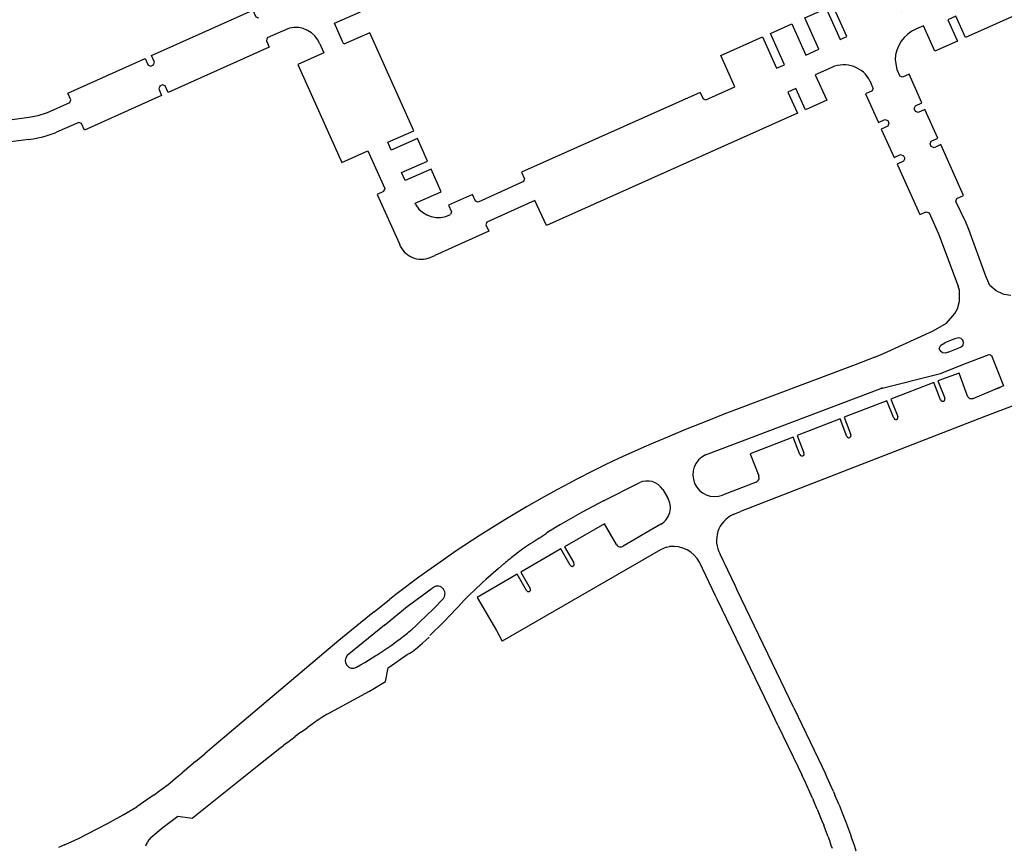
# Model space of a CAD drawing. Extents: x 148869 to 161638, y 453607 to 469810.
# Tile 971 of 1056: x 159136.14 to 159138.19, y 459871.4 to 459873.12. Entities that reach past the tile are written whole.
import ezdxf

# ---------------------------------------------------------------- set-up
doc = ezdxf.new("R2010")
doc.units = 0
doc.layers.add('LKI_V01_KANTRIJWEG', color=252, linetype='CONTINUOUS')

msp = doc.modelspace()

# ---------------------------------------------------------------- linework, layer by layer
at = {"layer": 'LKI_V01_KANTRIJWEG'}
for p, q in [((159138.4063, 459873.2116), (159138.1093, 459873.0794)), ((159138.4063, 459873.2116), (159138.1093, 459873.0794)), ((159136.7, 459873.0975), (159136.6572, 459873.0784)), ((159136.7, 459873.0975), (159136.6572, 459873.0784)), ((159136.7032, 459873.0987), (159136.7, 459873.0975)), ((159136.7032, 459873.0987), (159136.7, 459873.0975)), ((159136.7209, 459873.0231), (159136.8123, 459872.8194)), ((159136.7209, 459873.0231), (159136.8123, 459872.8194)), ((159137.9161, 459872.9769), (159137.9114, 459872.9881)), ((159137.9161, 459872.9769), (159137.9114, 459872.9881)), ((159137.9173, 459872.9741), (159137.9161, 459872.9769)), ((159137.9173, 459872.9741), (159137.9161, 459872.9769)), ((159136.2001, 459872.9236), (159136.2467, 459872.9443)), ((159136.2001, 459872.9236), (159136.2467, 459872.9443)), ((159136.2654, 459872.9027), (159136.2189, 459872.8825)), ((159136.2654, 459872.9027), (159136.2189, 459872.8825)), ((159136.1705, 459872.8688), (159136.1866, 459872.8719)), ((159136.1705, 459872.8688), (159136.1866, 459872.8719)), ((159136.1866, 459872.8719), (159136.1901, 459872.8727)), ((159136.1866, 459872.8719), (159136.1901, 459872.8727)), ((159136.1901, 459872.8727), (159136.1974, 459872.8747)), ((159136.1901, 459872.8727), (159136.1974, 459872.8747)), ((159136.1974, 459872.8747), (159136.2095, 459872.8787)), ((159136.1974, 459872.8747), (159136.2095, 459872.8787)), ((159136.2095, 459872.8787), (159136.2143, 459872.8805)), ((159136.2095, 459872.8787), (159136.2143, 459872.8805)), ((159136.2143, 459872.8805), (159136.2189, 459872.8825)), ((159136.2143, 459872.8805), (159136.2189, 459872.8825)), ((159136.1608, 459872.8674), (159136.1656, 459872.868)), ((159136.1608, 459872.8674), (159136.1656, 459872.868)), ((159136.1656, 459872.868), (159136.1705, 459872.8688)), ((159136.1656, 459872.868), (159136.1705, 459872.8688)), ((159138.1513, 459872.5831), (159138.1163, 459872.6796)), ((159138.1513, 459872.5831), (159138.1163, 459872.6796)), ((159136.9962, 459872.6217), (159137.0054, 459872.6258)), ((159136.9962, 459872.6217), (159137.0054, 459872.6258)), ((159137.9385, 459872.4221), (159138.0422, 459872.4693)), ((159137.9385, 459872.4221), (159138.0422, 459872.4693)), ((159138.0865, 459872.4523), (159138.0665, 459872.4442)), ((159138.0865, 459872.4523), (159138.0665, 459872.4442)), ((159137.921, 459872.4141), (159137.9385, 459872.4221)), ((159137.921, 459872.4141), (159137.9385, 459872.4221)), ((159138.0732, 459872.4244), (159138.0938, 459872.433)), ((159138.0732, 459872.4244), (159138.0938, 459872.433)), ((159137.8796, 459872.3985), (159137.6143, 459872.2983)), ((159137.8796, 459872.3985), (159137.6143, 459872.2983)), ((159137.921, 459872.4141), (159137.8796, 459872.3985)), ((159137.921, 459872.4141), (159137.8796, 459872.3985)), ((159137.9331, 459872.3495), (159138.0574, 459872.3805)), ((159137.9331, 459872.3495), (159138.0574, 459872.3805)), ((159138.0517, 459872.365), (159138.066, 459872.3287)), ((159138.0517, 459872.365), (159138.066, 459872.3287)), ((159137.5683, 459872.211), (159137.9331, 459872.3495)), ((159137.5683, 459872.211), (159137.9331, 459872.3495)), ((159137.9362, 459872.3507), (159137.9331, 459872.3495)), ((159137.9362, 459872.3507), (159137.9331, 459872.3495)), ((159138.1735, 459872.3485), (159138.171, 459872.3477)), ((159138.1735, 459872.3485), (159138.171, 459872.3477)), ((159138.1735, 459872.3485), (159138.1823, 459872.3521)), ((159138.1735, 459872.3485), (159138.1823, 459872.3521)), ((159138.1884, 459872.3544), (159138.1823, 459872.3521)), ((159138.1884, 459872.3544), (159138.1823, 459872.3521)), ((159137.6143, 459872.2983), (159137.5946, 459872.2907)), ((159137.6143, 459872.2983), (159137.5946, 459872.2907)), ((159137.5749, 459872.2829), (159137.5271, 459872.2636)), ((159137.5749, 459872.2829), (159137.5271, 459872.2636)), ((159137.5946, 459872.2907), (159137.5749, 459872.2829)), ((159137.5946, 459872.2907), (159137.5749, 459872.2829)), ((159137.5271, 459872.2636), (159137.4892, 459872.2479)), ((159137.5271, 459872.2636), (159137.4892, 459872.2479)), ((159137.4892, 459872.2479), (159137.4565, 459872.2341)), ((159137.4892, 459872.2479), (159137.4565, 459872.2341)), ((159137.4341, 459872.2243), (159137.395, 459872.2068)), ((159137.4341, 459872.2243), (159137.395, 459872.2068)), ((159137.4565, 459872.2341), (159137.4341, 459872.2243)), ((159137.4565, 459872.2341), (159137.4341, 459872.2243)), ((159137.3772, 459872.1986), (159137.3574, 459872.1889)), ((159137.3772, 459872.1986), (159137.3574, 459872.1889)), ((159137.395, 459872.2068), (159137.3772, 459872.1986)), ((159137.395, 459872.2068), (159137.3772, 459872.1986)), ((159137.3375, 459872.179), (159137.2993, 459872.1596)), ((159137.3375, 459872.179), (159137.2993, 459872.1596)), ((159137.3574, 459872.1889), (159137.3375, 459872.179)), ((159137.3574, 459872.1889), (159137.3375, 459872.179)), ((159137.2857, 459872.1525), (159137.2591, 459872.1382)), ((159137.2857, 459872.1525), (159137.2591, 459872.1382)), ((159137.2993, 459872.1596), (159137.2857, 459872.1525)), ((159137.2993, 459872.1596), (159137.2857, 459872.1525)), ((159137.3563, 459872.1155), (159137.4307, 459872.1528)), ((159137.3563, 459872.1155), (159137.4307, 459872.1528)), ((159137.6736, 459872.1543), (159137.6042, 459872.1272)), ((159137.6736, 459872.1543), (159137.6042, 459872.1272)), ((159137.2591, 459872.1382), (159137.2327, 459872.1236)), ((159137.2591, 459872.1382), (159137.2327, 459872.1236)), ((159137.4796, 459872.1392), (159137.4898, 459872.1222)), ((159137.4796, 459872.1392), (159137.4898, 459872.1222)), ((159137.3563, 459872.1155), (159137.3342, 459872.104)), ((159137.3563, 459872.1155), (159137.3342, 459872.104)), ((159137.3123, 459872.0921), (159137.307, 459872.0891)), ((159137.3123, 459872.0921), (159137.307, 459872.0891)), ((159137.3342, 459872.104), (159137.3123, 459872.0921)), ((159137.3342, 459872.104), (159137.3123, 459872.0921)), ((159137.6259, 459872.0869), (159137.6416, 459872.0931)), ((159137.6259, 459872.0869), (159137.6416, 459872.0931)), ((159137.307, 459872.0891), (159137.2686, 459872.0668)), ((159137.307, 459872.0891), (159137.2686, 459872.0668)), ((159137.2408, 459872.0501), (159137.2371, 459872.0477)), ((159137.2408, 459872.0501), (159137.2371, 459872.0477)), ((159137.2671, 459872.0659), (159137.2408, 459872.0501)), ((159137.2671, 459872.0659), (159137.2408, 459872.0501)), ((159137.2671, 459872.0659), (159137.2686, 459872.0668)), ((159137.2671, 459872.0659), (159137.2686, 459872.0668)), ((159137.4758, 459872.0667), (159137.3973, 459872.0214)), ((159137.4758, 459872.0667), (159137.3973, 459872.0214)), ((159137.2227, 459872.038), (159137.2308, 459872.0433)), ((159137.2227, 459872.038), (159137.2308, 459872.0433)), ((159137.2308, 459872.0433), (159137.2371, 459872.0477)), ((159137.2308, 459872.0433), (159137.2371, 459872.0477)), ((159137.1889, 459872.0154), (159137.1735, 459872.004)), ((159137.1889, 459872.0154), (159137.1735, 459872.004)), ((159137.4873, 459872.019), (159137.4938, 459872.0204)), ((159137.4873, 459872.019), (159137.4938, 459872.0204)), ((159137.6308, 459871.9376), (159137.5989, 459872.0043)), ((159137.6308, 459871.9376), (159137.5989, 459872.0043)), ((159137.1377, 459871.9749), (159137.1115, 459871.9516)), ((159137.1377, 459871.9749), (159137.1115, 459871.9516)), ((159137.1495, 459871.9848), (159137.1377, 459871.9749)), ((159137.1495, 459871.9848), (159137.1377, 459871.9749)), ((159137.5889, 459871.919), (159137.5563, 459871.9876)), ((159137.5889, 459871.919), (159137.5563, 459871.9876)), ((159137.1049, 459871.9455), (159137.1115, 459871.9516)), ((159137.1049, 459871.9455), (159137.1115, 459871.9516)), ((159136.9483, 459871.8955), (159137.0002, 459871.9335)), ((159136.9483, 459871.8955), (159137.0002, 459871.9335)), ((159137.0867, 459871.9282), (159137.0793, 459871.9212)), ((159137.0867, 459871.9282), (159137.0793, 459871.9212)), ((159137.0867, 459871.9282), (159137.088, 459871.9294)), ((159137.0867, 459871.9282), (159137.088, 459871.9294)), ((159137.088, 459871.9294), (159137.1049, 459871.9455)), ((159137.088, 459871.9294), (159137.1049, 459871.9455)), ((159137.6346, 459871.9294), (159137.6308, 459871.9376)), ((159137.6346, 459871.9294), (159137.6308, 459871.9376)), ((159137.7522, 459871.6848), (159137.6346, 459871.9294)), ((159137.7522, 459871.6848), (159137.6346, 459871.9294)), ((159136.8797, 459871.8847), (159136.911, 459871.9102)), ((159136.8797, 459871.8847), (159136.911, 459871.9102)), ((159136.9272, 459871.923), (159136.911, 459871.9102)), ((159136.9272, 459871.923), (159136.911, 459871.9102)), ((159137.0668, 459871.9086), (159137.0547, 459871.8957)), ((159137.0668, 459871.9086), (159137.0547, 459871.8957)), ((159137.0793, 459871.9212), (159137.0668, 459871.9086)), ((159137.0793, 459871.9212), (159137.0668, 459871.9086)), ((159137.5936, 459871.9092), (159137.5889, 459871.919)), ((159137.5936, 459871.9092), (159137.5889, 459871.919)), ((159137.7014, 459871.6854), (159137.5936, 459871.9092)), ((159137.7014, 459871.6854), (159137.5936, 459871.9092)), ((159136.9008, 459871.8567), (159136.9483, 459871.8955)), ((159136.9008, 459871.8567), (159136.9483, 459871.8955)), ((159137.0513, 459871.892), (159137.053, 459871.8938)), ((159137.0513, 459871.892), (159137.053, 459871.8938)), ((159137.0547, 459871.8957), (159137.053, 459871.8938)), ((159137.0547, 459871.8957), (159137.053, 459871.8938)), ((159136.9008, 459871.8567), (159136.8233, 459871.7935)), ((159136.9008, 459871.8567), (159136.8233, 459871.7935)), ((159136.9518, 459871.8429), (159136.9587, 459871.8488)), ((159136.9518, 459871.8429), (159136.9587, 459871.8488)), ((159136.9587, 459871.8488), (159136.9657, 459871.855)), ((159136.9587, 459871.8488), (159136.9657, 459871.855)), ((159136.9657, 459871.855), (159136.9699, 459871.8589)), ((159136.9657, 459871.855), (159136.9699, 459871.8589)), ((159136.9699, 459871.8589), (159136.974, 459871.8629)), ((159136.9699, 459871.8589), (159136.974, 459871.8629)), ((159137.1337, 459871.8457), (159137.1454, 459871.8234)), ((159137.1337, 459871.8457), (159137.1454, 459871.8234)), ((159136.9267, 459871.8233), (159136.9337, 459871.8285)), ((159136.9267, 459871.8233), (159136.9337, 459871.8285)), ((159136.9337, 459871.8285), (159136.9405, 459871.8338)), ((159136.9337, 459871.8285), (159136.9405, 459871.8338)), ((159136.9405, 459871.8338), (159136.9488, 459871.8404)), ((159136.9405, 459871.8338), (159136.9488, 459871.8404)), ((159136.9488, 459871.8404), (159136.9518, 459871.8429)), ((159136.9488, 459871.8404), (159136.9518, 459871.8429)), ((159136.9808, 459871.8199), (159136.9872, 459871.8258)), ((159136.9808, 459871.8199), (159136.9872, 459871.8258)), ((159136.9872, 459871.8258), (159136.9935, 459871.832)), ((159136.9872, 459871.8258), (159136.9935, 459871.832)), ((159136.8901, 459871.798), (159136.9023, 459871.8062)), ((159136.8901, 459871.798), (159136.9023, 459871.8062)), ((159136.9023, 459871.8062), (159136.9145, 459871.8146)), ((159136.9023, 459871.8062), (159136.9145, 459871.8146)), ((159136.9145, 459871.8146), (159136.9267, 459871.8233)), ((159136.9145, 459871.8146), (159136.9267, 459871.8233)), ((159136.9589, 459871.8023), (159136.9696, 459871.8107)), ((159136.9589, 459871.8023), (159136.9696, 459871.8107)), ((159136.9696, 459871.8107), (159136.9704, 459871.8113)), ((159136.9696, 459871.8107), (159136.9704, 459871.8113)), ((159136.9704, 459871.8113), (159136.9802, 459871.8194)), ((159136.9704, 459871.8113), (159136.9802, 459871.8194)), ((159136.9802, 459871.8194), (159136.9808, 459871.8199)), ((159136.9802, 459871.8194), (159136.9808, 459871.8199)), ((159136.8597, 459871.7794), (159136.8828, 459871.7934)), ((159136.8597, 459871.7794), (159136.8828, 459871.7934)), ((159136.8828, 459871.7934), (159136.8854, 459871.795)), ((159136.8828, 459871.7934), (159136.8854, 459871.795)), ((159136.8854, 459871.795), (159136.8901, 459871.798)), ((159136.8854, 459871.795), (159136.8901, 459871.798)), ((159136.9481, 459871.7955), (159136.9536, 459871.7988)), ((159136.9481, 459871.7955), (159136.9536, 459871.7988)), ((159136.9536, 459871.7988), (159136.9589, 459871.8023)), ((159136.9536, 459871.7988), (159136.9589, 459871.8023)), ((159136.8424, 459871.7693), (159136.8511, 459871.7743)), ((159136.8424, 459871.7693), (159136.8511, 459871.7743)), ((159136.8511, 459871.7743), (159136.8597, 459871.7794)), ((159136.8511, 459871.7743), (159136.8597, 459871.7794)), ((159137.7193, 459871.6485), (159137.7014, 459871.6854)), ((159137.7193, 459871.6485), (159137.7014, 459871.6854)), ((159137.7522, 459871.6848), (159137.8028, 459871.5797)), ((159137.7522, 459871.6848), (159137.8028, 459871.5797)), ((159136.7727, 459871.6662), (159136.7642, 459871.6606)), ((159136.7727, 459871.6662), (159136.7642, 459871.6606)), ((159136.7814, 459871.6715), (159136.7727, 459871.6662)), ((159136.7814, 459871.6715), (159136.7727, 459871.6662)), ((159136.7314, 459871.637), (159136.7402, 459871.6435)), ((159136.7314, 459871.637), (159136.7402, 459871.6435)), ((159136.7476, 459871.6489), (159136.7402, 459871.6435)), ((159136.7476, 459871.6489), (159136.7402, 459871.6435)), ((159136.763, 459871.6598), (159136.7476, 459871.6489)), ((159136.763, 459871.6598), (159136.7476, 459871.6489)), ((159136.763, 459871.6598), (159136.7642, 459871.6606)), ((159136.763, 459871.6598), (159136.7642, 459871.6606)), ((159137.7193, 459871.6485), (159137.7612, 459871.5617)), ((159137.7193, 459871.6485), (159137.7612, 459871.5617)), ((159136.7063, 459871.6185), (159136.7151, 459871.6253)), ((159136.7063, 459871.6185), (159136.7151, 459871.6253)), ((159136.7271, 459871.6339), (159136.7151, 459871.6253)), ((159136.7271, 459871.6339), (159136.7151, 459871.6253)), ((159136.7271, 459871.6339), (159136.7314, 459871.637)), ((159136.7271, 459871.6339), (159136.7314, 459871.637)), ((159136.5469, 459871.6057), (159136.5275, 459871.5894)), ((159136.5469, 459871.6057), (159136.5275, 459871.5894)), ((159136.636, 459871.5635), (159136.6832, 459871.6007)), ((159136.636, 459871.5635), (159136.6832, 459871.6007)), ((159136.6832, 459871.6007), (159136.6858, 459871.6027)), ((159136.6832, 459871.6007), (159136.6858, 459871.6027)), ((159136.6858, 459871.6027), (159136.6911, 459871.6068)), ((159136.6858, 459871.6027), (159136.6911, 459871.6068)), ((159136.699, 459871.6129), (159136.6911, 459871.6068)), ((159136.699, 459871.6129), (159136.6911, 459871.6068)), ((159136.699, 459871.6129), (159136.7063, 459871.6185)), ((159136.699, 459871.6129), (159136.7063, 459871.6185)), ((159136.5081, 459871.5731), (159136.5275, 459871.5894)), ((159136.5081, 459871.5731), (159136.5275, 459871.5894)), ((159137.8028, 459871.5797), (159137.8105, 459871.5636)), ((159137.8028, 459871.5797), (159137.8105, 459871.5636)), ((159136.5081, 459871.5731), (159136.4799, 459871.5493)), ((159136.5081, 459871.5731), (159136.4799, 459871.5493)), ((159136.501, 459871.4553), (159136.636, 459871.5635)), ((159136.501, 459871.4553), (159136.636, 459871.5635)), ((159137.7612, 459871.5617), (159137.7689, 459871.5455)), ((159137.7612, 459871.5617), (159137.7689, 459871.5455)), ((159137.8105, 459871.5636), (159137.818, 459871.5475)), ((159137.8105, 459871.5636), (159137.818, 459871.5475)), ((159136.4509, 459871.5256), (159136.4699, 459871.541)), ((159136.4509, 459871.5256), (159136.4699, 459871.541)), ((159136.4699, 459871.541), (159136.4799, 459871.5493)), ((159136.4699, 459871.541), (159136.4799, 459871.5493)), ((159137.7766, 459871.5292), (159137.7689, 459871.5455)), ((159137.7766, 459871.5292), (159137.7689, 459871.5455)), ((159137.8299, 459871.5213), (159137.818, 459871.5475)), ((159137.8299, 459871.5213), (159137.818, 459871.5475)), ((159136.4309, 459871.5107), (159136.4463, 459871.522)), ((159136.4309, 459871.5107), (159136.4463, 459871.522)), ((159136.4463, 459871.522), (159136.4509, 459871.5256)), ((159136.4463, 459871.522), (159136.4509, 459871.5256)), ((159137.7884, 459871.5034), (159137.7766, 459871.5292)), ((159137.7884, 459871.5034), (159137.7766, 459871.5292)), ((159137.8346, 459871.5107), (159137.8299, 459871.5213)), ((159137.8346, 459871.5107), (159137.8299, 459871.5213)), ((159136.4138, 459871.4981), (159136.3856, 459871.4791)), ((159136.4138, 459871.4981), (159136.3856, 459871.4791)), ((159136.421, 459871.5034), (159136.4138, 459871.4981)), ((159136.421, 459871.5034), (159136.4138, 459871.4981)), ((159136.421, 459871.5034), (159136.4282, 459871.5086)), ((159136.421, 459871.5034), (159136.4282, 459871.5086)), ((159136.4282, 459871.5086), (159136.4309, 459871.5107)), ((159136.4282, 459871.5086), (159136.4309, 459871.5107)), ((159137.7912, 459871.4972), (159137.7884, 459871.5034)), ((159137.7912, 459871.4972), (159137.7884, 459871.5034)), ((159137.7912, 459871.4972), (159137.7934, 459871.492)), ((159137.7912, 459871.4972), (159137.7934, 459871.492)), ((159137.8346, 459871.5107), (159137.8377, 459871.5035)), ((159137.8346, 459871.5107), (159137.8377, 459871.5035)), ((159137.8463, 459871.4828), (159137.8377, 459871.5035)), ((159137.8463, 459871.4828), (159137.8377, 459871.5035)), ((159137.8011, 459871.4738), (159137.7934, 459871.492)), ((159137.8011, 459871.4738), (159137.7934, 459871.492)), ((159137.8463, 459871.4828), (159137.853, 459871.4661)), ((159137.8463, 459871.4828), (159137.853, 459871.4661)), ((159137.8011, 459871.4738), (159137.8079, 459871.457)), ((159137.8011, 459871.4738), (159137.8079, 459871.457)), ((159137.8079, 459871.457), (159137.8107, 459871.4501)), ((159137.8079, 459871.457), (159137.8107, 459871.4501)), ((159137.853, 459871.4661), (159137.8596, 459871.4493)), ((159137.853, 459871.4661), (159137.8596, 459871.4493)), ((159136.4148, 459871.415), (159136.4409, 459871.4367)), ((159136.4148, 459871.415), (159136.4409, 459871.4367)), ((159137.8107, 459871.4501), (159137.8143, 459871.4407)), ((159137.8107, 459871.4501), (159137.8143, 459871.4407)), ((159137.8179, 459871.4312), (159137.8143, 459871.4407)), ((159137.8179, 459871.4312), (159137.8143, 459871.4407)), ((159137.8596, 459871.4493), (159137.8698, 459871.4211)), ((159137.8596, 459871.4493), (159137.8698, 459871.4211)), ((159137.8229, 459871.4182), (159137.8179, 459871.4312)), ((159137.8229, 459871.4182), (159137.8179, 459871.4312)), ((159137.8229, 459871.4182), (159137.8262, 459871.4087)), ((159137.8229, 459871.4182), (159137.8262, 459871.4087)), ((159137.8698, 459871.4211), (159137.8724, 459871.414)), ((159137.8698, 459871.4211), (159137.8724, 459871.414)), ((159136.2353, 459871.3999), (159136.2226, 459871.3946)), ((159136.2353, 459871.3999), (159136.2226, 459871.3946)), ((159136.4111, 459871.4104), (159136.4079, 459871.4055)), ((159136.4111, 459871.4104), (159136.4079, 459871.4055)), ((159136.4148, 459871.415), (159136.4111, 459871.4104)), ((159136.4148, 459871.415), (159136.4111, 459871.4104)), ((159137.8262, 459871.4087), (159137.8295, 459871.3991)), ((159137.8262, 459871.4087), (159137.8295, 459871.3991)), ((159137.8295, 459871.3991), (159137.8317, 459871.3926)), ((159137.8295, 459871.3991), (159137.8317, 459871.3926)), ((159137.8724, 459871.414), (159137.8749, 459871.4068)), ((159137.8724, 459871.414), (159137.8749, 459871.4068)), ((159137.8749, 459871.4068), (159137.8781, 459871.3974)), ((159137.8749, 459871.4068), (159137.8781, 459871.3974)), ((159137.8781, 459871.3974), (159137.8813, 459871.3876)), ((159137.8781, 459871.3974), (159137.8813, 459871.3876))]:
    msp.add_line(p, q, dxfattribs=at)
for points in [[(159137.5572, 459872.9652), (159137.5636, 459872.9516), (159137.5693, 459872.9495), (159137.6293, 459872.9765), (159137.6003, 459873.0418), (159137.6871, 459873.0806), (159137.7161, 459873.0153), (159137.7326, 459873.0226), (159137.7035, 459873.088), (159137.7478, 459873.1078), (159137.777, 459873.0426), (159137.8044, 459873.0549), (159137.7751, 459873.12), (159137.8195, 459873.1398), (159137.8488, 459873.0749), (159137.8627, 459873.0811), (159137.8333, 459873.146), (159137.9469, 459873.1967), (159137.9755, 459873.1331), (159138.0031, 459873.1454), (159137.9742, 459873.209)], [(159137.5572, 459872.9652), (159137.5636, 459872.9516), (159137.5693, 459872.9495), (159137.6293, 459872.9765), (159137.6003, 459873.0418), (159137.6871, 459873.0806), (159137.7161, 459873.0153), (159137.7326, 459873.0226), (159137.7035, 459873.088), (159137.7478, 459873.1078), (159137.777, 459873.0426), (159137.8044, 459873.0549), (159137.7751, 459873.12), (159137.8195, 459873.1398), (159137.8488, 459873.0749), (159137.8627, 459873.0811), (159137.8333, 459873.146), (159137.9469, 459873.1967), (159137.9755, 459873.1331), (159138.0031, 459873.1454), (159137.9742, 459873.209)], [(159136.2467, 459872.9443), (159136.2488, 459872.95), (159136.2425, 459872.9637), (159136.403, 459873.0358), (159136.4092, 459873.022), (159136.4148, 459873.0194), (159136.4208, 459873.0223), (159136.4229, 459873.0282), (159136.4166, 459873.0417), (159136.6268, 459873.1359), (159136.6331, 459873.1223), (159136.6388, 459873.1203)], [(159136.2467, 459872.9443), (159136.2488, 459872.95), (159136.2425, 459872.9637), (159136.403, 459873.0358), (159136.4092, 459873.022), (159136.4148, 459873.0194), (159136.4208, 459873.0223), (159136.4229, 459873.0282), (159136.4166, 459873.0417), (159136.6268, 459873.1359), (159136.6331, 459873.1223), (159136.6388, 459873.1203)], [(159136.8139, 459873.071), (159136.7969, 459873.109), (159136.8509, 459873.1329)], [(159136.8139, 459873.071), (159136.7969, 459873.109), (159136.8509, 459873.1329)], [(159138.1093, 459873.0794), (159138.0893, 459873.1236), (159138.0728, 459873.1161), (159138.0927, 459873.072), (159138.0457, 459873.0512), (159138.022, 459873.1037), (159138.0074, 459873.0971)], [(159138.1093, 459873.0794), (159138.0893, 459873.1236), (159138.0728, 459873.1161), (159138.0927, 459873.072), (159138.0457, 459873.0512), (159138.022, 459873.1037), (159138.0074, 459873.0971)], [(159136.6572, 459873.0784), (159136.6552, 459873.0726), (159136.6611, 459873.059), (159136.4509, 459872.965), (159136.4451, 459872.9785), (159136.4394, 459872.9808), (159136.4334, 459872.9783), (159136.4314, 459872.9725), (159136.4374, 459872.9587), (159136.277, 459872.8869), (159136.2711, 459872.9004), (159136.2654, 459872.9027)], [(159136.6572, 459873.0784), (159136.6552, 459873.0726), (159136.6611, 459873.059), (159136.4509, 459872.965), (159136.4451, 459872.9785), (159136.4394, 459872.9808), (159136.4334, 459872.9783), (159136.4314, 459872.9725), (159136.4374, 459872.9587), (159136.277, 459872.8869), (159136.2711, 459872.9004), (159136.2654, 459872.9027)], [(159136.9663, 459872.7309), (159136.9646, 459872.7346), (159137.0189, 459872.7584), (159136.9978, 459872.8055), (159136.9437, 459872.7817), (159136.9362, 459872.7982), (159136.9903, 459872.8219), (159136.9693, 459872.8691), (159136.9151, 459872.845), (159136.9076, 459872.8616), (159136.9619, 459872.8855), (159136.8706, 459873.0892), (159136.8166, 459873.0655), (159136.8139, 459873.071)], [(159136.9663, 459872.7309), (159136.9646, 459872.7346), (159137.0189, 459872.7584), (159136.9978, 459872.8055), (159136.9437, 459872.7817), (159136.9362, 459872.7982), (159136.9903, 459872.8219), (159136.9693, 459872.8691), (159136.9151, 459872.845), (159136.9076, 459872.8616), (159136.9619, 459872.8855), (159136.8706, 459873.0892), (159136.8166, 459873.0655), (159136.8139, 459873.071)], [(159136.7664, 459873.0662), (159136.7751, 459873.0473), (159136.7209, 459873.0231)], [(159136.7664, 459873.0662), (159136.7751, 459873.0473), (159136.7209, 459873.0231)], [(159137.8313, 459873.0172), (159137.7967, 459873.0015), (159137.8207, 459872.9491), (159137.7762, 459872.9292), (159137.7564, 459872.9731), (159137.7399, 459872.9654), (159137.7599, 459872.9219), (159137.2376, 459872.6879), (159137.2135, 459872.7405), (159137.1141, 459872.6955), (159137.1117, 459872.6898), (159137.1177, 459872.6763), (159137.0054, 459872.6258)], [(159137.8313, 459873.0172), (159137.7967, 459873.0015), (159137.8207, 459872.9491), (159137.7762, 459872.9292), (159137.7564, 459872.9731), (159137.7399, 459872.9654), (159137.7599, 459872.9219), (159137.2376, 459872.6879), (159137.2135, 459872.7405), (159137.1141, 459872.6955), (159137.1117, 459872.6898), (159137.1177, 459872.6763), (159137.0054, 459872.6258)], [(159137.9629, 459873.0328), (159137.9664, 459873.0131), (159137.9725, 459872.9989)], [(159137.9629, 459873.0328), (159137.9664, 459873.0131), (159137.9725, 459872.9989)], [(159138.1163, 459872.6796), (159138.1099, 459872.6951), (159138.0893, 459872.7385), (159138.0913, 459872.7445), (159138.1048, 459872.7508), (159138.0577, 459872.8565), (159138.0439, 459872.8499), (159138.0379, 459872.8524), (159138.0356, 459872.8579), (159138.0378, 459872.8638), (159138.0515, 459872.8698), (159138.0248, 459872.9299), (159138.0111, 459872.9234), (159138.0054, 459872.9256), (159138.0026, 459872.9313), (159138.005, 459872.9373), (159138.0185, 459872.9432), (159137.9918, 459873.0028), (159137.9782, 459872.9968), (159137.9725, 459872.9989)], [(159138.1163, 459872.6796), (159138.1099, 459872.6951), (159138.0893, 459872.7385), (159138.0913, 459872.7445), (159138.1048, 459872.7508), (159138.0577, 459872.8565), (159138.0439, 459872.8499), (159138.0379, 459872.8524), (159138.0356, 459872.8579), (159138.0378, 459872.8638), (159138.0515, 459872.8698), (159138.0248, 459872.9299), (159138.0111, 459872.9234), (159138.0054, 459872.9256), (159138.0026, 459872.9313), (159138.005, 459872.9373), (159138.0185, 459872.9432), (159137.9918, 459873.0028), (159137.9782, 459872.9968), (159137.9725, 459872.9989)], [(159137.9173, 459872.9741), (159137.915, 459872.9682), (159137.9016, 459872.9623), (159137.9282, 459872.9027), (159137.9418, 459872.9089), (159137.9475, 459872.9066), (159137.9501, 459872.9008), (159137.9479, 459872.895), (159137.9342, 459872.8889), (159137.9609, 459872.8295), (159137.974, 459872.8357), (159137.9804, 459872.8332), (159137.9828, 459872.8275), (159137.9806, 459872.822), (159137.9671, 459872.8158), (159138.0145, 459872.7109), (159138.0277, 459872.7168), (159138.0337, 459872.7148), (159138.0534, 459872.6709), (159138.0942, 459872.562)], [(159137.9173, 459872.9741), (159137.915, 459872.9682), (159137.9016, 459872.9623), (159137.9282, 459872.9027), (159137.9418, 459872.9089), (159137.9475, 459872.9066), (159137.9501, 459872.9008), (159137.9479, 459872.895), (159137.9342, 459872.8889), (159137.9609, 459872.8295), (159137.974, 459872.8357), (159137.9804, 459872.8332), (159137.9828, 459872.8275), (159137.9806, 459872.822), (159137.9671, 459872.8158), (159138.0145, 459872.7109), (159138.0277, 459872.7168), (159138.0337, 459872.7148), (159138.0534, 459872.6709), (159138.0942, 459872.562)], [(159137.5572, 459872.9652), (159137.1861, 459872.7991), (159137.1923, 459872.7856), (159137.1903, 459872.78), (159137.0958, 459872.737), (159137.0902, 459872.7392), (159137.084, 459872.7528), (159137.0338, 459872.7302)], [(159137.5572, 459872.9652), (159137.1861, 459872.7991), (159137.1923, 459872.7856), (159137.1903, 459872.78), (159137.0958, 459872.737), (159137.0902, 459872.7392), (159137.084, 459872.7528), (159137.0338, 459872.7302)], [(159136.0457, 459872.8836), (159136.0632, 459872.8935), (159136.0722, 459872.8974), (159136.082, 459872.9003), (159136.1216, 459872.9078), (159136.1613, 459872.9133), (159136.1808, 459872.9172), (159136.2001, 459872.9236)], [(159136.0457, 459872.8836), (159136.0632, 459872.8935), (159136.0722, 459872.8974), (159136.082, 459872.9003), (159136.1216, 459872.9078), (159136.1613, 459872.9133), (159136.1808, 459872.9172), (159136.2001, 459872.9236)], [(159136.1608, 459872.8674), (159136.1292, 459872.863), (159136.0996, 459872.8575), (159136.0897, 459872.8549), (159136.0802, 459872.8511)], [(159136.1608, 459872.8674), (159136.1292, 459872.863), (159136.0996, 459872.8575), (159136.0897, 459872.8549), (159136.0802, 459872.8511)], [(159136.8123, 459872.8194), (159136.866, 459872.8434), (159136.9013, 459872.7649), (159136.899, 459872.759), (159136.8855, 459872.753), (159136.9319, 459872.6499)], [(159136.8123, 459872.8194), (159136.866, 459872.8434), (159136.9013, 459872.7649), (159136.899, 459872.759), (159136.8855, 459872.753), (159136.9319, 459872.6499)], [(159137.0338, 459872.7302), (159137.04, 459872.7167), (159137.038, 459872.711)], [(159137.0338, 459872.7302), (159137.04, 459872.7167), (159137.038, 459872.711)], [(159138.1879, 459872.5453), (159138.1727, 459872.5523), (159138.1601, 459872.5631), (159138.1513, 459872.5831)], [(159138.1879, 459872.5453), (159138.1727, 459872.5523), (159138.1601, 459872.5631), (159138.1513, 459872.5831)], [(159138.0874, 459872.5052), (159138.0925, 459872.515), (159138.0971, 459872.5306), (159138.0966, 459872.5538), (159138.0942, 459872.562)], [(159138.0874, 459872.5052), (159138.0925, 459872.515), (159138.0971, 459872.5306), (159138.0966, 459872.5538), (159138.0942, 459872.562)], [(159138.2034, 459872.5428), (159138.1898, 459872.5445), (159138.1879, 459872.5453)], [(159138.2034, 459872.5428), (159138.1898, 459872.5445), (159138.1879, 459872.5453)], [(159138.0422, 459872.4693), (159138.07, 459872.4854), (159138.0874, 459872.5052)], [(159138.0422, 459872.4693), (159138.07, 459872.4854), (159138.0874, 459872.5052)], [(159138.0732, 459872.4244), (159138.0668, 459872.4226), (159138.0613, 459872.4231), (159138.0565, 459872.4273), (159138.0546, 459872.4327), (159138.0579, 459872.4396), (159138.0665, 459872.4442)], [(159138.0732, 459872.4244), (159138.0668, 459872.4226), (159138.0613, 459872.4231), (159138.0565, 459872.4273), (159138.0546, 459872.4327), (159138.0579, 459872.4396), (159138.0665, 459872.4442)], [(159138.0938, 459872.433), (159138.1003, 459872.4356), (159138.1044, 459872.4394), (159138.1054, 459872.4447), (159138.1038, 459872.4496), (159138.1004, 459872.4534), (159138.0954, 459872.4547), (159138.0865, 459872.4523)], [(159138.0938, 459872.433), (159138.1003, 459872.4356), (159138.1044, 459872.4394), (159138.1054, 459872.4447), (159138.1038, 459872.4496), (159138.1004, 459872.4534), (159138.0954, 459872.4547), (159138.0865, 459872.4523)], [(159138.0574, 459872.3805), (159138.1037, 459872.3992), (159138.1587, 459872.4196), (159138.1611, 459872.4194), (159138.163, 459872.4179), (159138.1884, 459872.3544), (159138.1248, 459872.328), (159138.1182, 459872.3278), (159138.114, 459872.3315), (159138.1106, 459872.3411)], [(159138.0574, 459872.3805), (159138.1037, 459872.3992), (159138.1587, 459872.4196), (159138.1611, 459872.4194), (159138.163, 459872.4179), (159138.1884, 459872.3544), (159138.1248, 459872.328), (159138.1182, 459872.3278), (159138.114, 459872.3315), (159138.1106, 459872.3411)], [(159138.1106, 459872.3411), (159138.0962, 459872.381), (159138.0517, 459872.365)], [(159138.1106, 459872.3411), (159138.0962, 459872.381), (159138.0517, 459872.365)], [(159138.0575, 459872.3257), (159138.0436, 459872.3617), (159137.9542, 459872.3272), (159137.9683, 459872.2908)], [(159138.0575, 459872.3257), (159138.0436, 459872.3617), (159137.9542, 459872.3272), (159137.9683, 459872.2908)], [(159138.2262, 459872.32), (159138.1493, 459872.2906), (159137.6416, 459872.0931)], [(159138.2262, 459872.32), (159138.1493, 459872.2906), (159137.6416, 459872.0931)], [(159137.9601, 459872.2876), (159137.9459, 459872.3238), (159137.8567, 459872.2892), (159137.8708, 459872.2531)], [(159137.9601, 459872.2876), (159137.9459, 459872.3238), (159137.8567, 459872.2892), (159137.8708, 459872.2531)], [(159137.8626, 459872.2495), (159137.8485, 459872.286), (159137.7592, 459872.2514), (159137.7733, 459872.2151)], [(159137.8626, 459872.2495), (159137.8485, 459872.286), (159137.7592, 459872.2514), (159137.7733, 459872.2151)], [(159137.765, 459872.2119), (159137.7509, 459872.2482), (159137.6616, 459872.2133), (159137.6792, 459872.1676)], [(159137.765, 459872.2119), (159137.7509, 459872.2482), (159137.6616, 459872.2133), (159137.6792, 459872.1676)], [(159137.2327, 459872.1236), (159137.1962, 459872.1028), (159137.1514, 459872.0761), (159137.1, 459872.0441), (159137.05, 459872.0113), (159137.0233, 459871.993), (159136.9726, 459871.9566), (159136.9272, 459871.923)], [(159137.2327, 459872.1236), (159137.1962, 459872.1028), (159137.1514, 459872.0761), (159137.1, 459872.0441), (159137.05, 459872.0113), (159137.0233, 459871.993), (159136.9726, 459871.9566), (159136.9272, 459871.923)], [(159137.3836, 459872.0245), (159137.3585, 459872.0677), (159137.2752, 459872.0196), (159137.295, 459871.9862)], [(159137.3836, 459872.0245), (159137.3585, 459872.0677), (159137.2752, 459872.0196), (159137.295, 459871.9862)], [(159137.4873, 459872.019), (159137.475, 459872.0138), (159137.1454, 459871.8234)], [(159137.4873, 459872.019), (159137.475, 459872.0138), (159137.1454, 459871.8234)], [(159137.2874, 459871.9813), (159137.2676, 459872.0153), (159137.1845, 459871.9671), (159137.2042, 459871.9334)], [(159137.2874, 459871.9813), (159137.2676, 459872.0153), (159137.1845, 459871.9671), (159137.2042, 459871.9334)], [(159137.1965, 459871.9289), (159137.1769, 459871.9627), (159137.0939, 459871.9146), (159137.1337, 459871.8457)], [(159137.1965, 459871.9289), (159137.1769, 459871.9627), (159137.0939, 459871.9146), (159137.1337, 459871.8457)], [(159137.0233, 459871.9126), (159137.0027, 459871.891), (159136.974, 459871.8629)], [(159137.0233, 459871.9126), (159137.0027, 459871.891), (159136.974, 459871.8629)], [(159136.9952, 459871.835), (159137.0239, 459871.8628), (159137.0513, 459871.892)], [(159136.9952, 459871.835), (159137.0239, 459871.8628), (159137.0513, 459871.892)], [(159136.8797, 459871.8847), (159136.8696, 459871.8771), (159136.8062, 459871.8249), (159136.5469, 459871.6057)], [(159136.8797, 459871.8847), (159136.8696, 459871.8771), (159136.8062, 459871.8249), (159136.5469, 459871.6057)], [(159136.7814, 459871.6715), (159136.8697, 459871.7194), (159136.9028, 459871.7394), (159136.9088, 459871.768), (159136.9481, 459871.7955)], [(159136.7814, 459871.6715), (159136.8697, 459871.7194), (159136.9028, 459871.7394), (159136.9088, 459871.768), (159136.9481, 459871.7955)], [(159136.2353, 459871.3999), (159136.2643, 459871.4132), (159136.3246, 459871.4445), (159136.3574, 459871.4621), (159136.3856, 459871.4791)], [(159136.2353, 459871.3999), (159136.2643, 459871.4132), (159136.3246, 459871.4445), (159136.3574, 459871.4621), (159136.3856, 459871.4791)], [(159136.4409, 459871.4367), (159136.4711, 459871.4593), (159136.501, 459871.4553)], [(159136.4409, 459871.4367), (159136.4711, 459871.4593), (159136.501, 459871.4553)]]:
    msp.add_lwpolyline(points, dxfattribs=at)
for centre, radius, start, end in [((159136.7161, 459873.046), 0.0542, 21.8536, 103.7552), ((159136.7161, 459873.046), 0.0542, 21.8536, 103.7552), ((159138.034, 459873.0311), 0.0711, 111.949, 178.6681), ((159138.034, 459873.0311), 0.0711, 111.949, 178.6681), ((159137.856, 459872.9606), 0.0618, 26.461, 113.6072), ((159137.856, 459872.9606), 0.0618, 26.461, 113.6072), ((159137.0128, 459872.7595), 0.0546, 211.5764, 297.4001), ((159137.0128, 459872.7595), 0.0546, 211.5764, 297.4001), ((159136.9777, 459872.667), 0.0489, 200.4294, 292.209), ((159136.9777, 459872.667), 0.0489, 200.4294, 292.209), ((159138.0618, 459872.327), 0.00451, 196.9634, 21.9166), ((159138.0618, 459872.327), 0.00451, 196.9634, 21.9166), ((159137.9643, 459872.2889), 0.00441, 197.488, 25.1478), ((159137.9643, 459872.2889), 0.00441, 197.488, 25.1478), ((159137.8667, 459872.2512), 0.00448, 202.5064, 24.8989), ((159137.8667, 459872.2512), 0.00448, 202.5064, 24.8989), ((159137.7692, 459872.2133), 0.00445, 198.534, 23.6335), ((159137.7692, 459872.2133), 0.00445, 198.534, 23.6335), ((159137.5879, 459872.1698), 0.0456, 115.417, 290.9686), ((159137.5879, 459872.1698), 0.0456, 115.417, 290.9686), ((159137.4477, 459872.1192), 0.0376, 32.0307, 116.8848), ((159137.4477, 459872.1192), 0.0376, 32.0307, 116.8848), ((159137.6702, 459872.1635), 0.00982, 290.0467, 24.4749), ((159137.6702, 459872.1635), 0.00982, 290.0467, 24.4749), ((159137.4551, 459872.1014), 0.0404, 300.7903, 30.8944), ((159137.4551, 459872.1014), 0.0404, 300.7903, 30.8944), ((159137.6506, 459872.0331), 0.0592, 114.7047, 209.0926), ((159137.6506, 459872.0331), 0.0592, 114.7047, 209.0926), ((159137.6093, 459871.4232), 0.7263, 122.169, 125.3754), ((159137.6093, 459871.4232), 0.7263, 122.169, 125.3754), ((159137.3918, 459872.0287), 0.00922, 207.3834, 306.9323), ((159137.3918, 459872.0287), 0.00922, 207.3834, 306.9323), ((159137.5011, 459871.9584), 0.0624, 27.8616, 96.7574), ((159137.5011, 459871.9584), 0.0624, 27.8616, 96.7574), ((159137.7899, 459871.2062), 1.0081, 127.6932, 129.44), ((159137.7899, 459871.2062), 1.0081, 127.6932, 129.44), ((159137.2912, 459871.9837), 0.00452, 211.3532, 34.2696), ((159137.2912, 459871.9837), 0.00452, 211.3532, 34.2696), ((159137.0112, 459871.9224), 0.0156, 320.8711, 134.8291), ((159137.0112, 459871.9224), 0.0156, 320.8711, 134.8291), ((159137.2004, 459871.931), 0.00446, 208.3304, 32.2749), ((159137.2004, 459871.931), 0.00446, 208.3304, 32.2749), ((159136.8349, 459871.783), 0.0157, 137.7112, 298.8844), ((159136.8349, 459871.783), 0.0157, 137.7112, 298.8844), ((159136.47, 459871.3694), 0.0719, 149.8091, 157.5865), ((159136.47, 459871.3694), 0.0719, 149.8091, 157.5865)]:
    msp.add_arc(centre, radius, start, end, dxfattribs=at)

doc.saveas('drawing.dxf')
